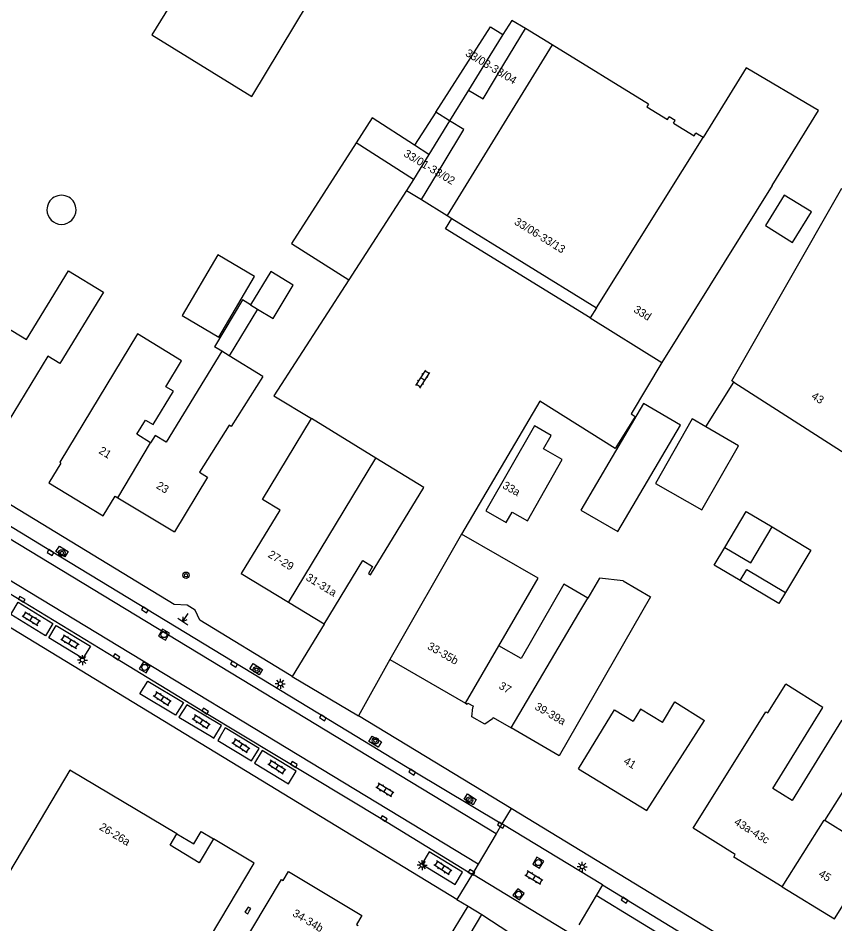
# Model space of a CAD drawing. Extents: x 136000 to 141014, y 402000 to 403500.
# Drawn here: x 138075.9 to 138178, y 402476.6 to 402589.8 of the extents above; entities that cross this region are included whole.
import ezdxf

# ---------------------------------------------------------------- set-up
doc = ezdxf.new("R2010")
doc.units = 0
for name, color, linetype in [('gg-afsc-erfafscheiding', 7, 'Continuous'), ('gg-afsc-muur', 7, 'Continuous'), ('gg-anno-huisnummerreeks BGT', 7, 'Continuous'), ('gg-bbg-bijgebouw', 7, 'Continuous'), ('gg-bbg-gedigitaliseerde bebouwing', 7, 'Continuous'), ('gg-bbg-gedigitaliseerde bijgebouw', 7, 'Continuous'), ('gg-bbg-hoofdgebouw', 7, 'Continuous'), ('gg-bbg-luifel en loopbrug', 7, 'Continuous'), ('gg-bbg-onder overbouw', 7, 'Continuous'), ('gg-bbg-pand overbouw', 7, 'Continuous'), ('gg-bbg-tussenscheiding', 7, 'Continuous'), ('gg-knt-verharding', 7, 'Continuous'), ('gg-knt-verharding nz', 7, 'Continuous'), ('gt-grn-groengrens', 7, 'Continuous'), ('gt-grn-vlakafsluiter', 7, 'Continuous'), ('gt-grn-weggrens', 7, 'Continuous'), ('gt-symb-boom', 7, 'Continuous'), ('gt-symb-klinker verharding', 7, 'Continuous'), ('gt-symb-kolk', 7, 'Continuous'), ('gt-symb-lichtmast', 7, 'Continuous'), ('gt-symb-markant object', 7, 'Continuous'), ('gt-symb-rioolschacht', 7, 'Continuous')]:
    doc.layers.add(name, color=color, linetype=linetype)

# ---------------------------------------------------------------- blocks, each defined once
blk = doc.blocks.new('gt0-BOOM')
at = {"layer": 'gt-symb-boom'}
for radius in [0.4, 0.2]:
    blk.add_circle((0, 0), radius, dxfattribs=at)
blk = doc.blocks.new('gt0-KOLK')
at = {"layer": 'gt-symb-kolk'}
blk.add_lwpolyline([(0, 0), (0.38, 0), (0.38, 0.4), (-0.37, 0.4), (-0.37, 0), (0, 0)], dxfattribs=at)
blk = doc.blocks.new('gt0-KL1')
at = {"layer": 'gt-symb-klinker verharding'}
for p, q in [((-1.15, 0.3), (1.15, 0.3)), ((-1, -0.3), (-1, 0.3)), ((-0.5, 0.3), (-0.5, 0.45)), ((0, -0.3), (0, 0.3)), ((0.5, 0.3), (0.5, 0.45)), ((1, -0.3), (1, 0.3)), ((-1.15, -0.3), (1.15, -0.3)), ((-0.5, -0.45), (-0.5, -0.3)), ((0.5, -0.45), (0.5, -0.3))]:
    blk.add_line(p, q, dxfattribs=at)
blk = doc.blocks.new('gt0-RS')
at = {"layer": 'gt-symb-rioolschacht'}
blk.add_lwpolyline([(-0.5, -0.5), (0.5, -0.5), (0.5, 0.5), (-0.5, 0.5)], close=True, dxfattribs=at)
blk.add_circle((0, 0), 0.375, dxfattribs=at)
blk = doc.blocks.new('gt0-MARKOB')
at = {"layer": 'gt-symb-markant object'}
for p, q in [((0, 0), (0, 1.2)), ((-0.75, 0), (0.75, 0)), ((0, 0), (-0.3, 0.52)), ((0, 0), (0.3, 0.52))]:
    blk.add_line(p, q, dxfattribs=at)
blk = doc.blocks.new('gt0-LMAST')
at = {"layer": 'gt-symb-lichtmast'}
for p, q in [((-0.18, 0.17), (-0.45, 0.44)), ((0, 0.25), (0, 0.62)), ((0.17, 0.17), (0.44, 0.44)), ((-0.25, 0), (-0.63, 0)), ((-0.18, -0.18), (-0.45, -0.45)), ((0, -0.25), (0, -0.63)), ((0.44, -0.45), (0.17, -0.18)), ((0.25, 0), (0.62, 0))]:
    blk.add_line(p, q, dxfattribs=at)
blk.add_circle((0, 0), 0.25, dxfattribs=at)

msp = doc.modelspace()

# ---------------------------------------------------------------- linework, layer by layer
at = {"layer": 'gg-afsc-erfafscheiding'}
msp.add_lwpolyline([(138153.07, 402540), (138150.57, 402536.01), (138141.15, 402541.91), (138131.36, 402525.28)], dxfattribs=at)
at = {"layer": 'gg-afsc-muur'}
msp.add_line((138161.88, 402538.71), (138165.4, 402544.29), dxfattribs=at)
msp.add_lwpolyline([(138156.37, 402546.73), (138152.55, 402540.32), (138153.07, 402540)], dxfattribs=at)
at = {"layer": 'gg-bbg-bijgebouw'}
for p, q in [((138165.4, 402544.29), (138165.14, 402544.46)), ((138162.92, 402521.43), (138164.24, 402523.64)), ((138166.19, 402519.48), (138162.92, 402521.43))]:
    msp.add_line(p, q, dxfattribs=at)
for points in [[(138165.4, 402544.29), (138182.1, 402533.6), (138185.5, 402539.01), (138185.64, 402538.92)], [(138161.4, 402528.33), (138165.97, 402536.35), (138161.88, 402538.71)], [(138170.18, 402526.19), (138175.01, 402523.31), (138171.85, 402518.01)]]:
    msp.add_lwpolyline(points, dxfattribs=at)
at = {"layer": 'gg-bbg-gedigitaliseerde bebouwing'}
for p, q in [((138137.62, 402589.51), (138136.52, 402587.72)), ((138139.33, 402588.48), (138137.62, 402589.51)), ((138136.64, 402584.02), (138139.33, 402588.48)), ((138136.52, 402587.72), (138134.9, 402585.1)), ((138142.67, 402586.47), (138129.55, 402565.11)), ((138154.72, 402579.05), (138142.67, 402586.47)), ((138134.9, 402585.1), (138132.22, 402580.77)), ((138157.09, 402577.13), (138157.29, 402577.46)), ((138158.06, 402576.99), (138157.29, 402577.46)), ((138157.85, 402576.66), (138158.06, 402576.99)), ((138161.54, 402574.85), (138160.64, 402575.4)), ((138127.27, 402572.76), (138125.33, 402569.61)), ((138126.37, 402567.11), (138129.06, 402571.59)), ((138124.48, 402568.24), (138126.37, 402567.11)), ((138170.18, 402568.86), (138156.37, 402546.73)), ((138129.55, 402565.11), (138130.15, 402564.74)), ((138130.15, 402564.74), (138148.22, 402553.57)), ((138102.31, 402547.6), (138101.39, 402548.16)), ((138106.54, 402545.01), (138102.31, 402547.6))]:
    msp.add_line(p, q, dxfattribs=at)
for points in [[(138132.22, 402580.77), (138134.04, 402579.68), (138136.64, 402584.02)], [(138170.18, 402568.86), (138175.97, 402578.23), (138166.94, 402583.59), (138161.54, 402574.85)], [(138154.72, 402579.05), (138154.51, 402578.72), (138157.09, 402577.13)], [(138129.06, 402571.59), (138131.65, 402575.88), (138129.86, 402576.96)], [(138157.85, 402576.66), (138160.44, 402575.07), (138160.64, 402575.4)], [(138063.5, 402544.59), (138069.38, 402554.24), (138077, 402549.61), (138082.22, 402558.2), (138086.59, 402555.54), (138081.16, 402546.61), (138079.65, 402547.53), (138073.99, 402538.21)], [(138092.5, 402536.72), (138090.79, 402537.78), (138091.86, 402539.55), (138092.81, 402538.98), (138095.34, 402543.15), (138094.4, 402543.72), (138096.37, 402546.97), (138090.86, 402550.31), (138081.14, 402534.27)], [(138101.39, 402548.16), (138094.44, 402536.8), (138093.06, 402537.64), (138092.5, 402536.72)], [(138137.66, 402528.05), (138139.58, 402526.96), (138143.94, 402534.62), (138141.6, 402535.95), (138142.56, 402537.64), (138140.47, 402538.83), (138134.41, 402528.2), (138136.93, 402526.76), (138137.66, 402528.05)], [(138136.03, 402511.34), (138140.91, 402519.79), (138131.36, 402525.28)], [(138151.54, 402519.44), (138148.59, 402519.8), (138147.12, 402517.31)], [(138147.12, 402517.31), (138144.15, 402519.03), (138138.79, 402509.74), (138136.03, 402511.34)], [(138182.95, 402499.45), (138178.82, 402501.99), (138172.69, 402492.02), (138170.27, 402493.5), (138176.49, 402503.63), (138171.88, 402506.54)], [(138145.95, 402495.96), (138150.45, 402503.35), (138152.79, 402501.92)], [(138156.45, 402501.75), (138153.73, 402503.4), (138152.79, 402501.92)], [(138156.45, 402501.75), (138158.02, 402504.34), (138161.7, 402501.99)]]:
    msp.add_lwpolyline(points, dxfattribs=at)
at = {"layer": 'gg-bbg-gedigitaliseerde bijgebouw'}
for p, q in [((138128.16, 402578.05), (138125.49, 402573.9)), ((138129.86, 402576.96), (138128.16, 402578.05)), ((138118.18, 402574.19), (138110.12, 402561.64)), ((138125.33, 402569.61), (138118.18, 402574.19)), ((138127.27, 402572.76), (138125.49, 402573.9)), ((138124.48, 402568.24), (138117.25, 402557.07)), ((138110.12, 402561.64), (138117.25, 402557.07)), ((138104.98, 402553.96), (138105.87, 402553.42))]:
    msp.add_line(p, q, dxfattribs=at)
for points in [[(138092.65, 402587.69), (138105.15, 402579.98), (138115.76, 402597.65), (138103.48, 402605.23), (138092.65, 402587.69)], [(138165.14, 402544.46), (138178.87, 402568.55), (138185.16, 402564.97), (138197.15, 402557.43)], [(138172.73, 402561.75), (138175.09, 402565.58), (138171.69, 402567.68), (138169.32, 402563.86), (138172.73, 402561.75)], [(138096.44, 402552.62), (138101.02, 402549.93), (138105.48, 402557.51), (138100.91, 402560.21), (138096.44, 402552.62)], [(138105.87, 402553.42), (138107.8, 402552.26), (138110.31, 402556.41), (138107.5, 402558.11), (138104.98, 402553.96)], [(138146.28, 402528.31), (138150.89, 402525.61), (138158.71, 402538.92), (138154.1, 402541.63), (138146.28, 402528.31)], [(138161.88, 402538.71), (138160.16, 402539.69), (138155.58, 402531.64), (138161.4, 402528.33)], [(138164.24, 402523.64), (138167.5, 402521.7), (138170.18, 402526.19)], [(138166.19, 402519.48), (138167.02, 402520.89), (138171.85, 402518.01)]]:
    msp.add_lwpolyline(points, dxfattribs=at)
for start, end in [(0.0316, 180.0631), (180.0631, 0.0316)]:
    msp.add_arc((138081.36, 402565.83), 1.82, start, end, dxfattribs=at)
at = {"layer": 'gg-bbg-hoofdgebouw'}
for p, q in [((138148.22, 402553.57), (138147.43, 402552.31)), ((138147.43, 402552.31), (138156.37, 402546.73)), ((138120.63, 402534.81), (138112.61, 402539.73)), ((138088.08, 402530.06), (138088.42, 402529.85)), ((138088.42, 402529.85), (138095.47, 402525.58)), ((138131.36, 402525.28), (138122.41, 402509.61)), ((138114.17, 402514.06), (138109.72, 402516.76)), ((138122.41, 402509.61), (138131.83, 402504.17)), ((138135.31, 402502.36), (138137.54, 402501.07)), ((138143.56, 402497.6), (138137.54, 402501.07)), ((138176.76, 402489.5), (138182.1, 402498.01)), ((138095.79, 402487.85), (138082.4, 402495.8)), ((138105.42, 402484.18), (138100.35, 402487.21))]:
    msp.add_line(p, q, dxfattribs=at)
for points in [[(138106.54, 402545.01), (138102.58, 402538.76), (138102.33, 402538.93), (138098.61, 402533.05), (138099.62, 402532.43), (138095.47, 402525.58)], [(138103.84, 402520.36), (138108.67, 402528.3), (138106.47, 402529.63), (138112.61, 402539.73)], [(138081.14, 402534.27), (138081.29, 402534.18), (138079.77, 402531.7), (138086.58, 402527.59), (138088.08, 402530.06)], [(138114.17, 402514.06), (138119, 402521.98), (138120.24, 402521.24), (138119.72, 402520.38), (138119.99, 402520.21), (138126.66, 402531.12), (138120.63, 402534.81)], [(138109.72, 402516.76), (138103.83, 402520.35), (138103.84, 402520.36)], [(138151.54, 402519.44), (138154.98, 402517.44), (138143.56, 402497.6)], [(138171.43, 402481.22), (138165.38, 402484.94), (138165.56, 402485.24), (138160.3, 402488.53), (138169.39, 402503.09), (138169.62, 402502.95), (138171.88, 402506.54)], [(138131.83, 402504.17), (138132.06, 402504.03), (138132.14, 402504.18), (138132.85, 402503.78)], [(138135.31, 402502.36), (138135.21, 402502.2), (138134.26, 402501.54), (138132.65, 402502.47), (138132.76, 402503.62), (138132.85, 402503.78)], [(138145.95, 402495.96), (138154.53, 402490.75), (138161.7, 402501.99)], [(138082.4, 402495.8), (138061.87, 402461.27), (138066.52, 402458.52), (138065.76, 402457.24), (138064.29, 402458.1), (138064.13, 402457.83), (138078.43, 402449.34), (138079.35, 402450.89), (138084, 402448.12), (138105.42, 402484.18)], [(138171.43, 402481.22), (138177.95, 402477.21), (138183.15, 402485.49), (138176.76, 402489.5)], [(138096.22, 402438.5), (138088.62, 402442.92), (138102.01, 402465.95), (138105.53, 402463.9), (138106.07, 402464.83), (138106.63, 402470.96), (138103.35, 402472.92), (138108.85, 402482.12), (138109.06, 402482), (138109.73, 402483.12), (138118.89, 402477.65), (138118.21, 402476.52), (138118.42, 402476.4)]]:
    msp.add_lwpolyline(points, dxfattribs=at)
at = {"layer": 'gg-bbg-luifel en loopbrug'}
for p, q in [((138142.67, 402586.47), (138139.33, 402588.48)), ((138132.22, 402580.77), (138129.86, 402576.96)), ((138126.37, 402567.11), (138129.55, 402565.11)), ((138105.87, 402553.42), (138102.31, 402547.6)), ((138101.39, 402548.16), (138100.47, 402548.72))]:
    msp.add_line(p, q, dxfattribs=at)
for points in [[(138128.16, 402578.05), (138134.99, 402588.7), (138136.52, 402587.72)], [(138125.49, 402573.9), (138120.18, 402577.31), (138118.18, 402574.19)], [(138147.43, 402552.31), (138129.36, 402563.47), (138130.15, 402564.74)], [(138104.98, 402553.96), (138104, 402554.56), (138100.47, 402548.72)], [(138164.24, 402523.64), (138166.91, 402528.13), (138170.18, 402526.19)], [(138171.85, 402518.01), (138171.02, 402516.61), (138166.19, 402519.48)]]:
    msp.add_lwpolyline(points, dxfattribs=at)
at = {"layer": 'gg-bbg-onder overbouw'}
msp.add_lwpolyline([(138100.35, 402487.21), (138098.58, 402484.23), (138094.93, 402486.41), (138095.79, 402487.85)], dxfattribs=at)
at = {"layer": 'gg-bbg-pand overbouw'}
msp.add_lwpolyline([(138095.79, 402487.85), (138097.88, 402486.58), (138098.82, 402488.14), (138100.35, 402487.21)], dxfattribs=at)
at = {"layer": 'gg-bbg-tussenscheiding'}
for p, q in [((138129.86, 402576.96), (138127.27, 402572.76)), ((138148.22, 402553.57), (138161.54, 402574.85)), ((138125.33, 402569.61), (138124.48, 402568.24)), ((138088.42, 402529.85), (138092.5, 402536.72)), ((138109.72, 402516.76), (138120.63, 402534.81)), ((138131.83, 402504.17), (138136.03, 402511.34))]:
    msp.add_line(p, q, dxfattribs=at)
for points in [[(138137.54, 402501.07), (138146.03, 402515.41), (138147.12, 402517.31)], [(138171.43, 402481.22), (138176.67, 402489.56), (138176.76, 402489.5)]]:
    msp.add_lwpolyline(points, dxfattribs=at)
at = {"layer": 'gg-knt-verharding'}
for p, q in [((138130.78, 402479.65), (137983.66, 402569.13)), ((138114.17, 402514.06), (138110.18, 402507.51)), ((138122.41, 402509.61), (138118.46, 402502.59)), ((138110.18, 402507.51), (138109.85, 402507.71)), ((138137.55, 402490.99), (138118.46, 402502.59)), ((138227.65, 402436.25), (138137.55, 402490.99)), ((138136.4, 402489.1), (138135.66, 402487.84)), ((138148.97, 402481.48), (138136.4, 402489.1)), ((138135.66, 402487.84), (138133.43, 402484.05)), ((138133.43, 402484.05), (138132.71, 402482.82)), ((138132.71, 402482.82), (138145.28, 402475.21)), ((138148.97, 402481.48), (138148.18, 402480.13)), ((138130.78, 402479.65), (138132.2, 402478.78)), ((138148.18, 402480.13), (138146.02, 402476.46)), ((138132.2, 402478.78), (138133.89, 402477.76)), ((138131.15, 402473.17), (138133.89, 402477.76)), ((138133.89, 402477.76), (138140.69, 402473.32))]:
    msp.add_line(p, q, dxfattribs=at)
for points in [[(138109.85, 402507.71), (138098.63, 402514.54), (138098.06, 402515.79), (138097.08, 402516.42), (138095.44, 402516.49), (137998.76, 402575.36)], [(138000, 402571.84), (138056.94, 402537.3), (138080.09, 402523.16), (138118.25, 402500), (138125.29, 402495.71), (138136.4, 402489.1)], [(138132.71, 402482.82), (138132.5, 402482.85), (138121.53, 402489.57), (138099.21, 402502.99), (138088.12, 402509.8), (138064.1, 402524.39), (138030.96, 402544.63), (138009.63, 402557.54), (138000, 402563.48)], [(138117.25, 402557.07), (138107.89, 402542.6), (138112.61, 402539.73)], [(138080.67, 402523.13), (138081.09, 402523.78), (138082.21, 402523.11), (138081.78, 402522.47), (138080.67, 402523.13)], [(138104.89, 402508.44), (138105.3, 402509.12), (138106.48, 402508.39), (138106.06, 402507.71), (138104.89, 402508.44)], [(138119.78, 402499.39), (138120.2, 402500.06), (138121.35, 402499.35), (138120.93, 402498.68), (138119.78, 402499.39)], [(138131.68, 402492.16), (138132.08, 402492.84), (138133.19, 402492.12), (138132.79, 402491.45), (138131.68, 402492.16)], [(138148.97, 402481.48), (138184.29, 402459.9), (138207.02, 402446.08)]]:
    msp.add_lwpolyline(points, dxfattribs=at)
at = {"layer": 'gg-knt-verharding nz'}
for p, q in [((138135.66, 402487.84), (137970.85, 402587.77)), ((138206.21, 402444.77), (138148.18, 402480.13))]:
    msp.add_line(p, q, dxfattribs=at)
for points in [[(138133.43, 402484.05), (138001.68, 402563.87), (137968.14, 402583.36)], [(138080.27, 402514.12), (138079.36, 402512.58), (138075.04, 402515.23), (138075.95, 402516.78), (138080.27, 402514.12)], [(138084.97, 402511.28), (138084.01, 402509.75), (138079.79, 402512.32), (138080.7, 402513.88), (138084.97, 402511.28)], [(138096.59, 402504.25), (138095.61, 402502.67), (138091.17, 402505.34), (138092.13, 402506.91), (138096.59, 402504.25)], [(138100.09, 402500), (138100.41, 402499.81), (138101.34, 402501.37), (138097.03, 402503.96), (138096.02, 402502.41), (138100.09, 402500)], [(138101.17, 402500), (138100.88, 402499.52), (138105.09, 402496.95), (138106.05, 402498.49), (138101.83, 402501.07), (138101.17, 402500)], [(138109.74, 402494.09), (138110.68, 402495.67), (138106.45, 402498.24), (138105.5, 402496.67), (138109.74, 402494.09)], [(138130.56, 402481.49), (138131.49, 402483.05), (138127.32, 402485.6), (138126.38, 402484.05), (138130.56, 402481.49)]]:
    msp.add_lwpolyline(points, dxfattribs=at)
at = {"layer": 'gt-grn-groengrens'}
msp.add_line((138129.41, 402474.21), (138132.2, 402478.78), dxfattribs=at)
at = {"layer": 'gt-grn-vlakafsluiter'}
msp.add_line((138110.18, 402507.51), (138118.46, 402502.59), dxfattribs=at)
at = {"layer": 'gt-grn-weggrens'}
for p, q in [((138137.55, 402490.99), (138136.4, 402489.1)), ((138132.71, 402482.82), (138130.78, 402479.65))]:
    msp.add_line(p, q, dxfattribs=at)

# ---------------------------------------------------------------- block references
at = {"layer": 'gt-symb-boom'}
for p in [(138081.41, 402522.95), (138105.73, 402508.36), (138120.58, 402499.47), (138132.36, 402492.06)]:
    msp.add_blockref('gt0-BOOM', p, dxfattribs=at)
at = {"layer": 'gt-symb-boom', "rotation": 117.59036953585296}
msp.add_blockref('gt0-BOOM', (138096.92, 402520.16), dxfattribs=at)
at = {"layer": 'gt-symb-klinker verharding'}
for p, rotation in [((138126.51, 402544.68), 57.12021809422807), ((138077.59, 402514.74), -31.130799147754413), ((138082.42, 402511.84), -31.130799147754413), ((138093.94, 402504.73), 147.29577420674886), ((138098.8, 402501.83), 147.32672252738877), ((138103.77, 402498.85), 147.32672252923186), ((138108.26, 402496.18), 147.3267225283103), ((138121.77, 402493.31), 148.66279427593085), ((138129, 402483.58), 146.62779761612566), ((138140.39, 402482.34), 148.66279427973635)]:
    msp.add_blockref('gt0-KL1', p, dxfattribs=dict(at, rotation=rotation))
at = {"layer": 'gt-symb-kolk'}
for p, rotation in [((138080.09, 402523.16), 148.58402124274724), ((138076.27, 402516.98), -31.337205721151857), ((138091.88, 402516), 148.74151469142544), ((138088.12, 402509.79), -31.543673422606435), ((138103.02, 402509.22), 148.7415146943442), ((138099.21, 402502.99), -31.543673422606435), ((138114.13, 402502.51), 148.86920085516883), ((138110.3, 402496.34), -31.00306752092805), ((138125.29, 402495.71), 148.61387523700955), ((138121.53, 402489.57), -31.052160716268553), ((138136.4, 402489.1), 148.74151469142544), ((138132.5, 402482.85), -31.46487302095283), ((138151.83, 402479.71), 148.32868147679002), ((138104.82, 402478.16), 58.86920085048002)]:
    msp.add_blockref('gt0-KOLK', p, dxfattribs=dict(at, rotation=rotation))
at = {"layer": 'gt-symb-lichtmast'}
for p in [(138083.98, 402509.56), (138108.71, 402506.59), (138126.43, 402483.92), (138146.43, 402483.72)]:
    msp.add_blockref('gt0-LMAST', p, dxfattribs=at)
at = {"layer": 'gt-symb-markant object', "rotation": -34.325601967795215}
msp.add_blockref('gt0-MARKOB', (138096.51, 402514.38), dxfattribs=at)
at = {"layer": 'gt-symb-rioolschacht'}
for p, rotation in [((138094.16, 402512.74), -120.46264004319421), ((138091.77, 402508.64), 59.12470831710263), ((138140.94, 402484.24), -30.668926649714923), ((138138.48, 402480.28), -37.030389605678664)]:
    msp.add_blockref('gt0-RS', p, dxfattribs=dict(at, rotation=rotation))

# ---------------------------------------------------------------- texts
at = {"layer": 'gg-anno-huisnummerreeks BGT'}
for s, rotation, p in [('33/03-33/04', 329, (138131.74, 402585.15)), ('33/01-33/02', 329, (138124.03, 402572.59)), ('33/06-33/13', 328.3, (138137.85, 402564.09)), ('33d', 328, (138152.77, 402553.11)), ('43', 327.4, (138174.98, 402542.31)), ('21', 328.8, (138085.93, 402535.46)), ('23', 328.7, (138093.11, 402531.1)), ('33a', 330.3, (138136.39, 402531.1)), ('27-29', 328.7, (138107.08, 402522.49)), ('31-31a', 328.7, (138111.81, 402519.61)), ('33-35b', 330, (138126.99, 402511.01)), ('37', 330, (138135.92, 402506.05)), ('39-39a', 330, (138140.41, 402503.46)), ('41', 328.7, (138151.51, 402496.68)), ('26-26a', 329.3, (138085.99, 402488.43)), ('43a-43c', 328.4, (138165.33, 402489.08)), ('45', 328.4, (138175.88, 402482.59)), ('34-34b', 329.1, (138110.13, 402477.64))]:
    msp.add_text(s, height=1, rotation=rotation, dxfattribs=at).set_placement(p)

doc.saveas('drawing.dxf')
